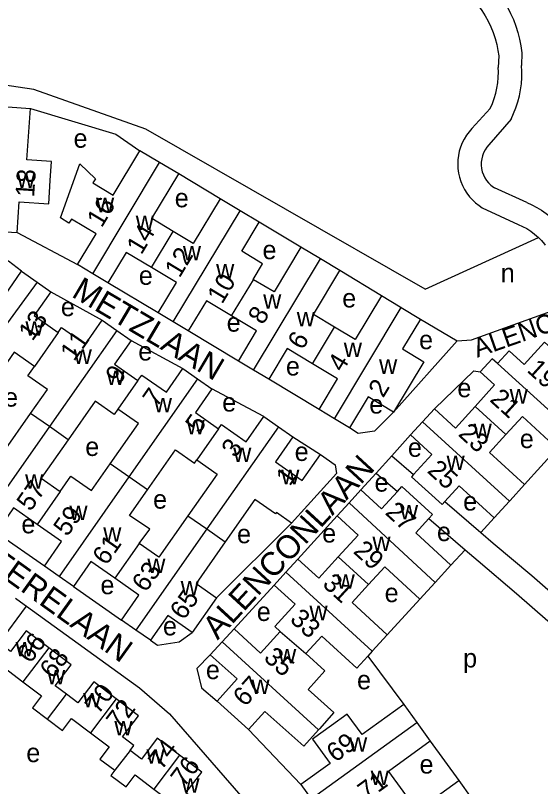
# Model space of a CAD drawing. Extents: x 157768 to 159790, y 387230 to 389604.
# Drawn here: x 158699.3 to 158811.1, y 389072.5 to 389236.8 of the extents above; entities that cross this region are included whole.
import ezdxf

# ---------------------------------------------------------------- set-up
doc = ezdxf.new("R2010")
doc.units = 0
for name, color, linetype in [('BLT_Basislijn', 7, 'Continuous'), ('BLT_Bebouwing', 7, 'Continuous'), ('BLT_Centroide', 7, 'Continuous'), ('BLT_Huisnummer', 7, 'Continuous'), ('BLT_Huisnummer_ tussenligend', 7, 'Continuous'), ('BLT_Onderverdeling_panden', 7, 'Continuous'), ('BLT_Straatnaam', 7, 'Continuous'), ('BLT_Straatnaam_verkleind', 7, 'Continuous')]:
    doc.layers.add(name, color=color, linetype=linetype)

msp = doc.modelspace()

# ---------------------------------------------------------------- linework, layer by layer
at = {"layer": 'BLT_Basislijn'}
for p, q in [((158802.22, 389228.21), (158802.11, 389225.7)), ((158807.18, 389228.79), (158807.1, 389226.09)), ((158800.38, 389216.98), (158796.53, 389212.71)), ((158804.85, 389214.72), (158800.15, 389209.25)), ((158742.9, 389197.72), (158734.09, 389203.02)), ((158808.18, 389196.91), (158801.33, 389200.09)), ((158798.72, 389195.82), (158806.39, 389192.24)), ((158760.12, 389187.42), (158751.2, 389192.73)), ((158699.67, 389190.53), (158712.55, 389183.7)), ((158786.57, 389178.45), (158810.69, 389189.49)), ((158777.25, 389177.09), (158768.41, 389182.44)), ((158729.74, 389173.42), (158719.02, 389179.82)), ((158706.85, 389177.93), (158717.79, 389171.87)), ((158785.54, 389172.11), (158793.39, 389167.44)), ((158746.81, 389163.16), (158736.11, 389169.59)), ((158723.96, 389167.55), (158734.99, 389161.57)), ((158779.83, 389152.28), (158793.39, 389167.44)), ((158763.99, 389152.84), (158753.26, 389159.28)), ((158752.23, 389151.34), (158741.17, 389157.24)), ((158758.42, 389147.01), (158764.27, 389143.25)), ((158783.46, 389147.42), (158779.46, 389143)), ((158807.75, 389136.88), (158814.7, 389144.57)), ((158779.46, 389143), (158776.11, 389139.29)), ((158779.46, 389143), (158784.11, 389139)), ((158776.11, 389139.29), (158772.9, 389135.74)), ((158776.11, 389139.29), (158780.65, 389135.38)), ((158790.77, 389133.27), (158798.44, 389126.67)), ((158759.47, 389120.99), (158767.8, 389130.17)), ((158787.34, 389129.63), (158795.06, 389122.98)), ((158801.28, 389129.76), (158798.44, 389126.67)), ((158758.1, 389128.66), (158742.12, 389112.75)), ((158705.5, 389119.48), (158695.22, 389126.57)), ((158795.06, 389122.98), (158792.06, 389119.71)), ((158711.66, 389115.17), (158721.88, 389108)), ((158745.9, 389106.15), (158754.39, 389115.45)), ((158785.43, 389112.48), (158778.5, 389104.85)), ((158695.83, 389103.12), (158701.69, 389110.93)), ((158774.36, 389100.34), (158781.99, 389090.02)), ((158748.97, 389084.72), (158760.11, 389072.94)), ((158787.65, 389082.21), (158793.7, 389073.81))]:
    msp.add_line(p, q, dxfattribs=at)
for points in [[(158799.73, 389244.38), (158800.72, 389243.31), (158801.65, 389242.18), (158802.53, 389241.01), (158803.33, 389239.79), (158804.07, 389238.53), (158804.74, 389237.23), (158805.34, 389235.9), (158805.86, 389234.53), (158806.3, 389233.14), (158806.67, 389231.72), (158806.97, 389230.29), (158807.18, 389228.79)], [(158796.16, 389240.88), (158797.05, 389239.91), (158797.88, 389238.89), (158798.65, 389237.82), (158799.36, 389236.71), (158799.99, 389235.55), (158800.56, 389234.36), (158801.05, 389233.14), (158801.46, 389231.89), (158801.8, 389230.61), (158802.06, 389229.32), (158802.22, 389228.21)], [(158800.38, 389216.98), (158800.87, 389218.02), (158801.27, 389219.1), (158801.61, 389220.2), (158801.86, 389221.32), (158802.04, 389222.45), (158802.14, 389223.6), (158802.16, 389224.74), (158802.11, 389225.7)], [(158804.85, 389214.72), (158805.4, 389215.91), (158805.88, 389217.13), (158806.29, 389218.38), (158806.62, 389219.65), (158806.87, 389220.93), (158807.05, 389222.23), (158807.14, 389223.54), (158807.16, 389224.85), (158807.1, 389226.09)], [(158786.57, 389178.45), (158727.09, 389212.53), (158703.26, 389221.01), (158687, 389223.41), (158684.13, 389223.28), (158668.27, 389218.8), (158638.46, 389206.81)], [(158702.53, 389216.98), (158720.71, 389211.5), (158725.84, 389207.98)], [(158796.53, 389212.71), (158795.92, 389212.01), (158795.36, 389211.25), (158794.87, 389210.46), (158794.45, 389209.62), (158794.11, 389208.75), (158793.84, 389207.86), (158793.65, 389206.94), (158793.53, 389206.01), (158793.5, 389205.08), (158793.54, 389204.15), (158793.67, 389203.22), (158793.87, 389202.31), (158794.15, 389201.42), (158794.51, 389200.55), (158794.94, 389199.72), (158795.44, 389198.93), (158796, 389198.18), (158796.63, 389197.49), (158797.31, 389196.85), (158798.05, 389196.27), (158798.72, 389195.82)], [(158800.15, 389209.25), (158799.7, 389208.73), (158799.32, 389208.15), (158799, 389207.54), (158798.76, 389206.9), (158798.6, 389206.23), (158798.51, 389205.54), (158798.5, 389204.86), (158798.58, 389204.17), (158798.73, 389203.5), (158798.96, 389202.85), (158799.26, 389202.23), (158799.64, 389201.65), (158800.07, 389201.12), (158800.57, 389200.64), (158801.12, 389200.23), (158801.33, 389200.09)], [(158808.18, 389196.91), (158809.28, 389196.44), (158810.34, 389195.91), (158811.37, 389195.3), (158812.35, 389194.63), (158813.28, 389193.89), (158814.16, 389193.09), (158814.99, 389192.23), (158815.76, 389191.32), (158816.17, 389190.77)], [(158806.39, 389192.24), (158807.32, 389191.84), (158808.21, 389191.37), (158809.06, 389190.83), (158809.87, 389190.23), (158810.69, 389189.49)], [(158810.69, 389189.49), (158811.32, 389188.83), (158811.96, 389188.05), (158812.12, 389187.84)], [(158700.63, 389182.29), (158697.86, 389184.42), (158681.78, 389184.66), (158655.48, 389168.72), (158654.54, 389165.24), (158660.61, 389154.99), (158664.27, 389149.97), (158669.47, 389144.8), (158672.71, 389142.36)], [(158793.39, 389167.44), (158796.42, 389167.7), (158820.46, 389176.32)], [(158788.52, 389152.98), (158796.95, 389161.1), (158798.31, 389160.86)], [(158779.83, 389152.28), (158775.76, 389148.25), (158772.28, 389147.76), (158770.47, 389148.95)], [(158798.44, 389126.67), (158801.07, 389124.4), (158809.26, 389117.48), (158816.11, 389111.5), (158825.67, 389102.05)], [(158795.06, 389122.98), (158797.83, 389120.6), (158806, 389113.69), (158812.7, 389107.83), (158822.41, 389098.25)], [(158699.3, 389112.66), (158699.63, 389112.42), (158701.69, 389110.93)], [(158701.69, 389110.93), (158725.73, 389093.57), (158732.13, 389087.99), (158757.74, 389058.58), (158759.03, 389056.9), (158759.27, 389056.15), (158759.45, 389052.79), (158758.43, 389050.96), (158755.82, 389047.04), (158746.33, 389034.3), (158741.65, 389029.62), (158736.71, 389026.1), (158730.65, 389022.45), (158713.91, 389014.55), (158708.98, 389016.09), (158706.26, 389023.14)], [(158728.05, 389103.68), (158729.6, 389102.68), (158734.2, 389103.36), (158736.95, 389105.36)], [(158740.82, 389100.61), (158737.93, 389097.68), (158738.96, 389093.54), (158742.28, 389090.72)]]:
    msp.add_lwpolyline(points, dxfattribs=at)
at = {"layer": 'BLT_Bebouwing'}
for p, q in [((158697.65, 389217.3), (158702.53, 389216.98)), ((158730.02, 389205.46), (158725.84, 389207.98)), ((158734.09, 389203.02), (158730.02, 389205.46)), ((158747.14, 389195.17), (158742.9, 389197.72)), ((158751.2, 389192.73), (158747.14, 389195.17)), ((158695.91, 389190.78), (158699.67, 389190.53)), ((158764.28, 389184.93), (158760.12, 389187.42)), ((158715.78, 389181.76), (158712.55, 389183.7)), ((158768.41, 389182.44), (158764.28, 389184.93)), ((158700.63, 389182.29), (158703.96, 389179.96)), ((158719.02, 389179.82), (158715.78, 389181.76)), ((158703.96, 389179.96), (158706.85, 389177.93)), ((158781.45, 389174.57), (158785.54, 389172.11)), ((158732.93, 389171.51), (158729.74, 389173.42)), ((158717.79, 389171.87), (158720.94, 389169.66)), ((158736.11, 389169.59), (158732.93, 389171.51)), ((158720.94, 389169.66), (158723.96, 389167.55)), ((158804.47, 389165.36), (158801.99, 389162.63)), ((158750.04, 389161.22), (158746.81, 389163.16)), ((158786.27, 389163), (158779.83, 389152.28)), ((158734.99, 389161.57), (158738.08, 389159.4)), ((158753.26, 389159.28), (158750.04, 389161.22)), ((158738.08, 389159.4), (158741.17, 389157.24)), ((158767.23, 389150.89), (158763.99, 389152.84)), ((158788.52, 389152.98), (158785.99, 389150.2)), ((158752.23, 389151.34), (158755.32, 389149.18)), ((158770.47, 389148.95), (158767.23, 389150.89)), ((158755.32, 389149.18), (158758.42, 389147.01)), ((158785.99, 389150.2), (158783.46, 389147.42)), ((158764.27, 389143.25), (158767.37, 389141.09)), ((158767.37, 389141.09), (158767.72, 389139.24)), ((158767.72, 389139.24), (158758.1, 389128.66)), ((158770.35, 389132.95), (158772.9, 389135.74)), ((158767.8, 389130.17), (158770.35, 389132.95)), ((158801.28, 389129.76), (158804.53, 389133.34)), ((158756.93, 389118.22), (158759.47, 389120.99)), ((158792.06, 389119.71), (158788.68, 389116.02)), ((158708.63, 389117.29), (158705.5, 389119.48)), ((158754.39, 389115.45), (158756.93, 389118.22)), ((158711.66, 389115.17), (158708.63, 389117.29)), ((158788.68, 389116.02), (158785.43, 389112.48)), ((158742.12, 389112.75), (158736.95, 389105.36)), ((158724.99, 389105.82), (158721.88, 389108)), ((158728.05, 389103.68), (158724.99, 389105.82)), ((158743.36, 389103.38), (158745.9, 389106.15)), ((158778.5, 389104.85), (158775.3, 389101.37)), ((158740.82, 389100.61), (158743.36, 389103.38)), ((158775.3, 389101.37), (158774.36, 389100.34)), ((158748.97, 389084.72), (158742.28, 389090.72)), ((158781.99, 389090.02), (158784.78, 389086.17)), ((158784.78, 389086.17), (158787.65, 389082.21)), ((158760.11, 389072.94), (158762.3, 389069.91))]:
    msp.add_line(p, q, dxfattribs=at)
for points in [[(158699.67, 389190.53), (158700.1, 389197.05), (158706.41, 389196.63), (158706.74, 389201.62), (158707, 389205.69), (158701.78, 389206.03), (158702.53, 389216.98)], [(158712.55, 389183.7), (158716.49, 389190.26), (158711.24, 389193.42), (158710.72, 389192.56), (158708.89, 389193.66), (158713.01, 389205.21), (158716.34, 389201.97), (158715.82, 389201.11), (158720.15, 389198.51), (158725.84, 389207.98)], [(158732.89, 389190.79), (158728.37, 389193.5), (158734.09, 389203.02)], [(158742.9, 389197.72), (158737.18, 389188.2), (158732.89, 389190.79)], [(158750.04, 389180.49), (158749.91, 389180.57), (158751.92, 389183.91), (158747.5, 389186.57), (158751.2, 389192.73)], [(158760.12, 389187.42), (158754.39, 389177.88), (158750.04, 389180.49)], [(158728.27, 389183.1), (158722.92, 389186.32), (158719.02, 389179.82)], [(158689.08, 389159.65), (158685.32, 389162.28), (158691.14, 389170.6), (158686.89, 389173.58), (158691.89, 389180.73), (158697.03, 389177.14), (158700.63, 389182.29)], [(158729.74, 389173.42), (158733.62, 389179.89), (158728.27, 389183.1)], [(158767.24, 389170.4), (158762.78, 389173.07), (158768.41, 389182.44)], [(158706.85, 389177.93), (158703.29, 389172.84), (158708.42, 389169.26)], [(158777.25, 389177.09), (158771.64, 389167.75), (158767.24, 389170.4)], [(158781.45, 389174.57), (158781.26, 389174.68), (158777.25, 389177.09)], [(158745.33, 389172.82), (158739.98, 389176.03), (158736.11, 389169.59)], [(158746.81, 389163.16), (158750.68, 389169.6), (158745.33, 389172.82)], [(158708.42, 389169.26), (158709.15, 389170.3), (158714.21, 389166.76), (158717.79, 389171.87)], [(158785.54, 389172.11), (158781.72, 389165.74), (158786.27, 389163)], [(158820.28, 389171.02), (158814.64, 389164.75), (158811.97, 389167.18), (158807.68, 389162.45), (158804.47, 389165.36)], [(158723.96, 389167.55), (158720.44, 389162.51), (158725.41, 389159.03)], [(158762.54, 389162.59), (158757.18, 389165.81), (158753.26, 389159.28)], [(158703.36, 389162.02), (158699.03, 389165.05), (158693.29, 389156.85)], [(158763.99, 389152.84), (158767.9, 389159.36), (158762.54, 389162.59)], [(158801.99, 389162.63), (158800.85, 389163.66), (158798.31, 389160.86)], [(158702.55, 389152), (158706.15, 389157.14), (158701.98, 389160.05), (158703.36, 389162.02)], [(158725.41, 389159.03), (158726.21, 389160.19), (158731.46, 389156.52), (158734.99, 389161.57)], [(158798.31, 389160.86), (158801.36, 389158.09), (158797.18, 389153.5)], [(158741.17, 389157.24), (158737.64, 389152.19), (158742.56, 389148.75)], [(158721.13, 389152.92), (158720.33, 389151.77), (158716.29, 389154.59), (158710.56, 389146.4)], [(158779.83, 389152.28), (158774.43, 389155.53), (158770.47, 389148.95)], [(158719.52, 389141.26), (158725.53, 389149.84), (158721.13, 389152.92)], [(158797.18, 389153.5), (158793, 389148.9), (158788.52, 389152.98)], [(158691.68, 389145.77), (158692.42, 389146.82), (158696.79, 389143.76), (158702.55, 389152)], [(158742.56, 389148.75), (158743.19, 389149.65), (158748.47, 389145.96), (158752.23, 389151.34)], [(158814.7, 389144.57), (158807.26, 389151.33), (158803.77, 389147.5)], [(158803.77, 389147.5), (158800.29, 389143.67), (158807.75, 389136.88)], [(158710.56, 389146.4), (158704.83, 389138.2), (158708.87, 389135.37)], [(158758.42, 389147.01), (158754.71, 389141.71), (158760.41, 389137.73), (158764.27, 389143.25)], [(158783.46, 389147.42), (158788, 389143.29), (158784.11, 389139)], [(158727.41, 389135.75), (158733.37, 389144.26), (158737.43, 389141.42), (158737.93, 389142.13)], [(158708.87, 389135.37), (158711.15, 389138.63), (158715.53, 389135.56), (158719.52, 389141.26)], [(158737.93, 389142.13), (158742.26, 389139.1), (158736.05, 389130.23)], [(158784.11, 389139), (158783.68, 389138.54), (158790.19, 389132.62), (158790.77, 389133.27)], [(158780.65, 389135.38), (158781.61, 389136.42), (158788.1, 389130.46), (158787.34, 389129.63)], [(158790.77, 389133.27), (158793.78, 389136.58), (158801.28, 389129.76)], [(158804.53, 389133.34), (158804.64, 389133.46), (158807.75, 389136.88)], [(158725.65, 389124.29), (158727.97, 389127.39), (158723.59, 389130.29), (158727.41, 389135.75)], [(158772.9, 389135.74), (158777.3, 389131.71), (158780.65, 389135.38)], [(158758.1, 389128.66), (158754.9, 389130.9), (158754.7, 389130.63), (158750.32, 389133.7), (158744, 389124.67)], [(158703.96, 389128.36), (158698.93, 389131.88), (158695.22, 389126.57)], [(158736.05, 389130.23), (158729.85, 389121.36), (158725.65, 389124.29)], [(158768.05, 389121.43), (158772.29, 389126.05), (158767.8, 389130.17)], [(158787.34, 389129.63), (158784.55, 389126.59), (158792.06, 389119.71)], [(158705.5, 389119.48), (158709.16, 389124.72), (158703.96, 389128.36)], [(158744, 389124.67), (158737.79, 389115.78), (158742.12, 389112.75)], [(158759.47, 389120.99), (158763.91, 389116.92), (158768.05, 389121.43)], [(158720.49, 389116.91), (158715.37, 389120.48), (158711.66, 389115.17)], [(158785.43, 389112.48), (158777.95, 389119.34), (158774.47, 389115.54)], [(158721.88, 389108), (158725.61, 389113.33), (158720.49, 389116.91)], [(158755.71, 389105.55), (158754.53, 389106.63), (158758.86, 389111.35), (158754.39, 389115.45)], [(158774.47, 389115.54), (158770.99, 389111.74), (158778.5, 389104.85)], [(158736.95, 389105.36), (158731.77, 389108.99), (158728.05, 389103.68)], [(158706.4, 389102.1), (158701.63, 389105.72), (158698.27, 389101.27), (158695.83, 389103.12)], [(158745.9, 389106.15), (158751.53, 389100.98), (158755.71, 389105.55)], [(158774.36, 389100.34), (158771.98, 389097.75), (158764.55, 389104.56), (158761.19, 389100.9)], [(158710.19, 389092.21), (158707.79, 389094.02), (158711.17, 389098.48), (158706.4, 389102.1)], [(158742.28, 389090.72), (158746.54, 389095.47), (158740.82, 389100.61)], [(158761.19, 389100.9), (158765.17, 389097.17), (158761.63, 389093.23), (158767.14, 389088.29), (158764.04, 389084.84), (158763.83, 389084.61)], [(158691.78, 389097.78), (158695.02, 389095.33), (158696.95, 389097.87), (158700.91, 389094.86)], [(158700.91, 389094.86), (158704.88, 389091.86), (158702.95, 389089.31), (158706.15, 389086.89)], [(158720.75, 389091.21), (158715.99, 389094.82), (158712.62, 389090.36), (158710.19, 389092.21)], [(158723.76, 389080.2), (158724.56, 389081.26), (158722.12, 389083.12), (158725.51, 389087.6), (158720.75, 389091.21)], [(158781.99, 389090.02), (158773.14, 389083.61), (158769.98, 389087.97), (158766.65, 389085.56), (158762.6, 389082.63), (158766.34, 389077.46), (158760.11, 389072.94)], [(158763.83, 389084.61), (158760.7, 389081.12), (158752.41, 389088.55), (158748.97, 389084.72)], [(158706.15, 389086.89), (158709.36, 389084.46), (158711.29, 389087.01), (158715.28, 389083.98)], [(158715.28, 389083.98), (158719.26, 389080.96), (158717.31, 389078.39), (158720.46, 389076.01)], [(158734.24, 389079.21), (158729.49, 389082.82), (158726.14, 389078.4), (158723.76, 389080.2)], [(158787.65, 389082.21), (158778.75, 389075.77), (158781.79, 389071.58)], [(158728.77, 389072), (158732.78, 389068.96), (158730.86, 389066.42), (158736.52, 389062.13), (158737.52, 389063.45), (158740.54, 389067.43), (158735.63, 389071.16), (158739, 389075.61), (158734.24, 389079.21)], [(158720.46, 389076.01), (158719.62, 389074.91), (158722.88, 389072.44), (158724.82, 389075), (158728.77, 389072)], [(158781.79, 389071.58), (158784.82, 389067.38), (158793.7, 389073.81)], [(158793.7, 389073.81), (158796.38, 389070.1), (158796.49, 389069.94)]]:
    msp.add_lwpolyline(points, dxfattribs=at)
at = {"layer": 'BLT_Onderverdeling_panden'}
for p, q in [((158715.78, 389181.76), (158730.02, 389205.46)), ((158732.93, 389171.51), (158747.14, 389195.17)), ((158728.27, 389183.1), (158732.89, 389190.79)), ((158750.04, 389161.22), (158764.28, 389184.93)), ((158745.33, 389172.82), (158750.04, 389180.49)), ((158703.96, 389179.96), (158689.08, 389159.65)), ((158767.23, 389150.89), (158781.45, 389174.57)), ((158708.42, 389169.26), (158703.36, 389162.02)), ((158720.94, 389169.66), (158706.54, 389149.21)), ((158762.54, 389162.59), (158767.24, 389170.4)), ((158817.94, 389148.13), (158801.99, 389162.63)), ((158725.41, 389159.03), (158721.13, 389152.92)), ((158738.08, 389159.4), (158723.47, 389138.5)), ((158803.77, 389147.5), (158797.18, 389153.5)), ((158706.54, 389149.21), (158702.55, 389152)), ((158706.54, 389149.21), (158692.18, 389128.69)), ((158710.56, 389146.4), (158706.54, 389149.21)), ((158755.32, 389149.18), (158740.09, 389127.4)), ((158785.99, 389150.2), (158804.53, 389133.34)), ((158742.56, 389148.75), (158737.93, 389142.13)), ((158723.47, 389138.5), (158719.52, 389141.26)), ((158723.47, 389138.5), (158708.63, 389117.29)), ((158727.41, 389135.75), (158723.47, 389138.5)), ((158708.87, 389135.37), (158703.96, 389128.36)), ((158770.35, 389132.95), (158788.68, 389116.02)), ((158736.05, 389130.23), (158740.09, 389127.4)), ((158740.09, 389127.4), (158724.99, 389105.82)), ((158740.09, 389127.4), (158744, 389124.67)), ((158725.65, 389124.29), (158720.49, 389116.91)), ((158774.47, 389115.54), (158768.05, 389121.43)), ((158756.93, 389118.22), (158775.3, 389101.37)), ((158755.71, 389105.55), (158761.19, 389100.9)), ((158743.36, 389103.38), (158763.83, 389084.61)), ((158706.4, 389102.1), (158700.91, 389094.86)), ((158706.15, 389086.89), (158710.19, 389092.21)), ((158720.75, 389091.21), (158715.28, 389083.98)), ((158762.3, 389069.91), (158784.78, 389086.17)), ((158723.76, 389080.2), (158720.46, 389076.01)), ((158734.24, 389079.21), (158728.77, 389072))]:
    msp.add_line(p, q, dxfattribs=at)

# ---------------------------------------------------------------- texts
at = {"layer": 'BLT_Centroide'}
for s, p in [('e', (158711.7, 389208.61)), ('w', (158699.66, 389200.03)), ('e', (158733.24, 389195.92)), ('w', (158716.48, 389194.88)), ('w', (158724.94, 389191.05)), ('w', (158734.98, 389184.62)), ('e', (158751.93, 389184.86)), ('w', (158742.06, 389180.75)), ('e', (158725.6, 389179.41)), ('n', (158802.66, 389179.95)), ('w', (158752.07, 389174.31)), ('e', (158768.91, 389174.58)), ('e', (158709, 389172.74)), ('e', (158744.3, 389169.43)), ('w', (158759.22, 389170.55)), ('w', (158701.45, 389168.56)), ('e', (158785.27, 389165.7)), ('w', (158711.72, 389162.56)), ('e', (158725.48, 389163.28)), ('w', (158769.24, 389164)), ('e', (158756.92, 389160.09)), ('w', (158776.75, 389160.44)), ('w', (158718.72, 389158.06)), ('e', (158793.42, 389155.46)), ('e', (158696.9, 389153.46)), ('w', (158804.55, 389154.12)), ('w', (158728.8, 389152.25)), ('e', (158743.35, 389152.41)), ('e', (158774.67, 389151.98)), ('w', (158735.77, 389147.56)), ('w', (158796.88, 389146.73)), ('e', (158806.72, 389144.63)), ('e', (158714.19, 389142.95)), ('e', (158782.9, 389142.77)), ('w', (158745.69, 389141.66)), ('e', (158758.78, 389141.89)), ('w', (158791.12, 389139.97)), ('w', (158755.91, 389136.94)), ('w', (158701.38, 389135.98)), ('e', (158775.78, 389135.35)), ('e', (158728.63, 389131.73)), ('e', (158794.65, 389131.32)), ('w', (158710.81, 389129.28)), ('w', (158781.2, 389129.45)), ('e', (158700.59, 389126.47)), ('e', (158789.08, 389124.82)), ('w', (158718.02, 389124.67)), ('e', (158746.51, 389124.36)), ('e', (158764.64, 389124.51)), ('w', (158775.33, 389122.72)), ('w', (158727.4, 389118.03)), ('e', (158717.42, 389113.5)), ('w', (158734.5, 389113.25)), ('w', (158767.72, 389114.69)), ('e', (158777.94, 389111.82)), ('e', (158750.71, 389107.8)), ('w', (158761.93, 389107.97)), ('e', (158730.74, 389104.73)), ('w', (158699.35, 389100.28)), ('w', (158755.25, 389098.75)), ('p', (158794.65, 389097.9)), ('e', (158739.88, 389095.42)), ('w', (158706.05, 389094.3)), ('w', (158749.57, 389092.25)), ('e', (158772.06, 389093.25)), ('w', (158713.72, 389089.41)), ('w', (158720.39, 389083.41)), ('w', (158770.37, 389079.97)), ('e', (158701.64, 389077.74)), ('w', (158727.22, 389077.41)), ('e', (158785.37, 389075.3)), ('w', (158774.97, 389072.86)), ('w', (158734.66, 389071.22))]:
    msp.add_text(s, height=4, dxfattribs=at).set_placement(p)
at = {"layer": 'BLT_Huisnummer'}
for s, rotation, p in [('18', 86.2393, (158703.29, 389198)), ('16', 59.0011, (158717.69, 389191.41)), ('10', 59.0075, (158743.33, 389175.13)), ('6', 59.0101, (158760.45, 389165.34)), ('19', 317.729, (158808.04, 389161.04)), ('9', 55.0255, (158721.46, 389158.03)), ('2', 59.0055, (158777.63, 389155.17)), ('5', 55.0264, (158738.46, 389147.57)), ('25', 317.7286, (158786.82, 389139.57)), ('1', 55.0264, (158757.74, 389136.36)), ('57', 55.0255, (158702.54, 389130.96)), ('27', 317.4833, (158777.86, 389130.68)), ('61', 55.0265, (158718.68, 389119.45)), ('31', 317.4847, (158764.49, 389115.41)), ('65', 55.0264, (158735.17, 389107.8)), ('66', 52.8414, (158702.49, 389098.57)), ('35', 318.1068, (158751.98, 389099.67)), ('67', 48.107, (158748.23, 389089.36)), ('70', 52.8356, (158716.96, 389087.72)), ('69', 35.892, (158767.42, 389077.54)), ('76', 52.8367, (158735.22, 389072.22))]:
    msp.add_text(s, height=4, rotation=rotation, dxfattribs=at).set_placement(p)
at = {"layer": 'BLT_Huisnummer_ tussenligend'}
for s, rotation, p in [('14', 59.0011, (158726.14, 389185.64)), ('12', 59.0075, (158734.27, 389180.71)), ('13', 55.0268, (158702.94, 389167.25)), ('8', 59.0101, (158752.01, 389170.71)), ('11', 55.0255, (158711.82, 389162.94)), ('4', 59.0055, (158768.98, 389160.62)), ('7', 55.0264, (158729.39, 389153.13)), ('21', 317.729, (158800.12, 389154.75)), ('23', 317.7286, (158793.42, 389147.4)), ('3', 55.0264, (158746.15, 389142.39)), ('59', 55.0255, (158710.37, 389125.61)), ('29', 317.4833, (158771.06, 389122.43)), ('63', 55.0265, (158727.08, 389113.73)), ('33', 317.4847, (158757.56, 389107.88)), ('68', 52.8414, (158707.34, 389095.28)), ('72', 52.8356, (158721.5, 389084.43)), ('74', 52.8356, (158730.46, 389075.87)), ('71', 35.892, (158774.08, 389069.36))]:
    msp.add_text(s, height=4, rotation=rotation, dxfattribs=at).set_placement(p)
at = {"layer": 'BLT_Straatnaam'}
for s, height, rotation, p in [('METZLAAN', 5, 329.4281, (158711.06, 389176.99)), ('ALENCONLAAN', 5, 47.3372, (158742.37, 389103.62)), ('FINISTERELAAN', 4.9999, 324.2499, (158679.35, 389129.34))]:
    msp.add_text(s, height=height, rotation=rotation, dxfattribs=at).set_placement(p)
at = {"layer": 'BLT_Straatnaam_verkleind'}
msp.add_text('ALENCONLAAN', height=4, rotation=19.3372, dxfattribs=at).set_placement((158797.64, 389163.85))

doc.saveas('drawing.dxf')
